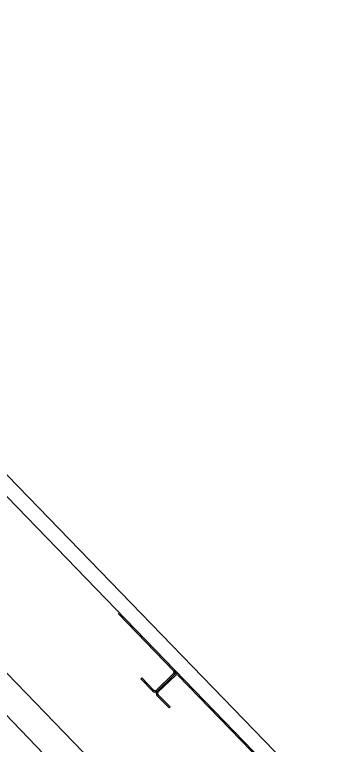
# Model space of a CAD drawing. Extents: x 468143 to 491361, y 1438528 to 1468730.
# Drawn here: x 490338.222 to 490339.243, y 1467624.161 to 1467626.523 of the extents above; entities that cross this region are included whole.
import ezdxf

# ---------------------------------------------------------------- set-up
doc = ezdxf.new("R2010")
doc.units = 0
doc.layers.add('Xreference_dp', color=7, linetype='Continuous')

msp = doc.modelspace()

# ---------------------------------------------------------------- linework, layer by layer
at = {"layer": 'Xreference_dp'}
for p, q in [((490336.2613, 1467626.9627), (490340.0846, 1467623.0122)), ((490336.2613, 1467626.9627), (490340.0846, 1467623.0122)), ((490336.3528, 1467626.9388), (490340.0921, 1467623.0751)), ((490336.3528, 1467626.9388), (490340.0921, 1467623.0751)), ((490335.9776, 1467626.6838), (490339.1398, 1467623.4164)), ((490335.9776, 1467626.6838), (490339.1398, 1467623.4164)), ((490338.9505, 1467623.4739), (490336.0256, 1467626.4961)), ((490338.9505, 1467623.4739), (490336.0256, 1467626.4961)), ((490338.737, 1467624.3984), (490338.5567, 1467624.5847)), ((490338.737, 1467624.3984), (490338.5567, 1467624.5847)), ((490338.6795, 1467624.3358), (490338.7369, 1467624.3914)), ((490338.6795, 1467624.3358), (490338.7369, 1467624.3914)), ((490338.6825, 1467624.3327), (490338.7399, 1467624.3884)), ((490338.6825, 1467624.3327), (490338.7399, 1467624.3884)), ((490338.6302, 1467624.3735), (490338.6333, 1467624.3765)), ((490338.6302, 1467624.3735), (490338.6333, 1467624.3765)), ((490338.6302, 1467624.3735), (490338.6694, 1467624.3329)), ((490338.6302, 1467624.3735), (490338.6694, 1467624.3329)), ((490338.6333, 1467624.3765), (490338.6725, 1467624.3359)), ((490338.6333, 1467624.3765), (490338.6725, 1467624.3359)), ((490338.7429, 1467624.3853), (490338.6854, 1467624.3296)), ((490338.7429, 1467624.3853), (490338.6854, 1467624.3296)), ((490340.0815, 1467623.0092), (490338.7499, 1467624.3851)), ((490340.0815, 1467623.0092), (490338.7499, 1467624.3851)), ((490338.6822, 1467624.3197), (490338.7215, 1467624.2792)), ((490338.6822, 1467624.3197), (490338.7215, 1467624.2792)), ((490338.6853, 1467624.3227), (490338.7245, 1467624.2822)), ((490338.6853, 1467624.3227), (490338.7245, 1467624.2822)), ((490338.7215, 1467624.2792), (490338.7245, 1467624.2822)), ((490338.7215, 1467624.2792), (490338.7245, 1467624.2822))]:
    msp.add_line(p, q, dxfattribs=at)
for centre, radius, start, end in [((490338.7335, 1467624.395), 0.00492, 314.063, 44.063), ((490338.7335, 1467624.395), 0.00492, 314.063, 44.063), ((490338.7335, 1467624.395), 0.00922, 314.063, 44.063), ((490338.7335, 1467624.395), 0.00922, 314.063, 44.063), ((490338.7463, 1467624.3817), 0.00922, 44.063, 134.063), ((490338.7463, 1467624.3817), 0.00922, 44.063, 134.063), ((490338.7463, 1467624.3817), 0.00492, 44.063, 134.063), ((490338.7463, 1467624.3817), 0.00492, 44.063, 134.063), ((490338.676, 1467624.3394), 0.00922, 224.063, 314.063), ((490338.676, 1467624.3394), 0.00922, 224.063, 314.063), ((490338.676, 1467624.3394), 0.00492, 224.063, 314.063), ((490338.676, 1467624.3394), 0.00492, 224.063, 314.063), ((490338.6889, 1467624.3261), 0.00922, 134.063, 224.063), ((490338.6889, 1467624.3261), 0.00922, 134.063, 224.063), ((490338.6889, 1467624.3261), 0.00492, 134.063, 224.063), ((490338.6889, 1467624.3261), 0.00492, 134.063, 224.063)]:
    msp.add_arc(centre, radius, start, end, dxfattribs=at)

doc.saveas('drawing.dxf')
